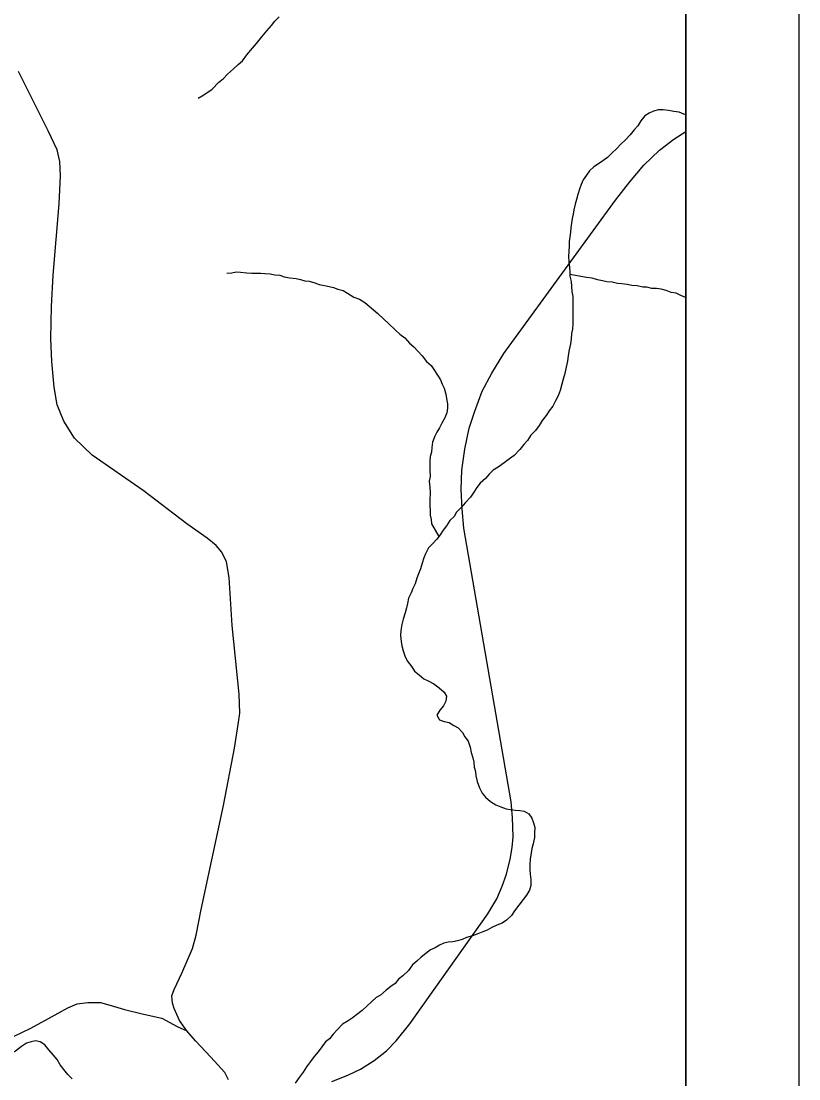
# Model space of a CAD drawing. Extents: x -13.7 to 34, y 0 to 32.3.
# Drawn here: x 29.728 to 30.417, y 16.87 to 17.807 of the extents above; entities that cross this region are included whole.
import ezdxf

# ---------------------------------------------------------------- set-up
doc = ezdxf.new("R2010")
doc.units = 0
for name, color, linetype in [('GM_X_Corporation', 7, 'Continuous'), ('GM_X_Minor_River', 7, 'Continuous'), ('GM_X_Rail_Line', 7, 'Continuous'), ('GM_X_Township_Road', 7, 'Continuous'), ('SH_Data', 7, 'Continuous')]:
    doc.layers.add(name, color=color, linetype=linetype)

msp = doc.modelspace()

# ---------------------------------------------------------------- linework, layer by layer
at = {"layer": 'GM_X_Corporation'}
for points in [[(25.54914, 14.1), (30.31667, 14.1), (30.31667, 20.877), (30.27752, 20.87955), (29.95979, 20.9), (26.00265, 20.9)], [(27.68856, 14.89624), (28.65533, 14.83542), (29.70192, 14.77554), (30.31667, 14.73543), (30.31667, 20.877), (30.27752, 20.87955), (29.95979, 20.9), (26.00265, 20.9)]]:
    msp.add_lwpolyline(points, dxfattribs=at)
at = {"layer": 'GM_X_Minor_River'}
for points in [[(29.88449, 17.73854), (29.88829, 17.74044), (29.89321, 17.74387), (29.89701, 17.74654), (29.90306, 17.75262), (29.90685, 17.75567), (29.91064, 17.75985), (29.91594, 17.76442), (29.92011, 17.76822), (29.9239, 17.77165), (29.92768, 17.77697), (29.9326, 17.78267), (29.93639, 17.78686), (29.94093, 17.79294), (29.94547, 17.79826), (29.94963, 17.80282), (29.95266, 17.80663), (29.95645, 17.81043)], [(30.31667, 17.72371), (30.31477, 17.72444), (30.31059, 17.72594), (30.30603, 17.72669), (30.3011, 17.72744), (30.29654, 17.72818), (30.29236, 17.72818), (30.28781, 17.72703), (30.28401, 17.72512), (30.28022, 17.72283), (30.27682, 17.71827), (30.27417, 17.71409), (30.27076, 17.71029), (30.26736, 17.70611), (30.26319, 17.70154), (30.25903, 17.69774), (30.25524, 17.69355)], [(30.25524, 17.69355), (30.25145, 17.69013), (30.24729, 17.68595), (30.24312, 17.6829), (30.23933, 17.68024), (30.23516, 17.67757), (30.23137, 17.67414), (30.22872, 17.67034), (30.22569, 17.66616), (30.22381, 17.66198), (30.2223, 17.65781), (30.22079, 17.65325), (30.21967, 17.64869), (30.21854, 17.64452), (30.21741, 17.63958), (30.21667, 17.63579), (30.21592, 17.63199), (30.21517, 17.62781), (30.2148, 17.62364), (30.21443, 17.61984), (30.21368, 17.61567), (30.21331, 17.61149), (30.21333, 17.60694), (30.21296, 17.60315), (30.21259, 17.59783), (30.21298, 17.59366), (30.21338, 17.58835), (30.21377, 17.58455), (30.21378, 17.58076), (30.21493, 17.57621), (30.21532, 17.57166), (30.21572, 17.56711), (30.21649, 17.56293), (30.2165, 17.55838), (30.21651, 17.55345), (30.21652, 17.5489), (30.21654, 17.54396), (30.21655, 17.53865), (30.21618, 17.53372), (30.21543, 17.52992), (30.21507, 17.52499), (30.21432, 17.52081), (30.2132, 17.5155), (30.21245, 17.51056), (30.2117, 17.50563), (30.21058, 17.50031), (30.20946, 17.49462), (30.20795, 17.48968), (30.20683, 17.48513), (30.20532, 17.47943), (30.20343, 17.47487), (30.20117, 17.47031), (30.1989, 17.46576), (30.1955, 17.46157), (30.19285, 17.45739), (30.18944, 17.45283), (30.1868, 17.44865), (30.18339, 17.44409), (30.17923, 17.4399), (30.1762, 17.43534), (30.17318, 17.43154), (30.16939, 17.42736), (30.16447, 17.42204), (30.1603, 17.41899), (30.15575, 17.41556), (30.15044, 17.41175), (30.1459, 17.40909), (30.14249, 17.40529), (30.13908, 17.40148), (30.13454, 17.3973), (30.13151, 17.3935), (30.12886, 17.38932), (30.12583, 17.38513), (30.12129, 17.38019), (30.11713, 17.37563), (30.11334, 17.37182), (30.11145, 17.36802), (30.10766, 17.36422), (30.10464, 17.35966), (30.10161, 17.35586), (30.09897, 17.35168), (30.09594, 17.34787), (30.09253, 17.34407), (30.08874, 17.34027), (30.0861, 17.33495), (30.08459, 17.33115), (30.08308, 17.32659), (30.08158, 17.32166), (30.07969, 17.3171), (30.07818, 17.3133), (30.07668, 17.30836), (30.07479, 17.30419), (30.07328, 17.30039), (30.07102, 17.29545), (30.06989, 17.29089), (30.06914, 17.2871), (30.06801, 17.28254), (30.06613, 17.27685), (30.06501, 17.27229), (30.06426, 17.26697), (30.0639, 17.26242)], [(29.90998, 17.58342), (29.91454, 17.58381), (29.91833, 17.58457), (29.92213, 17.5842), (29.92783, 17.58384), (29.93201, 17.58347), (29.9358, 17.58348), (29.93998, 17.58349), (29.94378, 17.58312), (29.94834, 17.58275), (29.95252, 17.582), (29.95707, 17.58164), (29.96088, 17.58013), (29.96581, 17.57938), (29.97151, 17.57864), (29.97531, 17.57789), (29.97911, 17.57676), (29.98291, 17.57639), (29.98785, 17.57488), (29.99165, 17.57338), (29.99659, 17.57263), (30.00077, 17.5715), (30.00457, 17.57075), (30.00837, 17.56924), (30.01293, 17.56811), (30.01674, 17.56585), (30.02244, 17.56207), (30.02738, 17.56056), (30.03233, 17.55754), (30.03613, 17.55413), (30.03994, 17.55111), (30.04375, 17.5477), (30.04908, 17.54279), (30.05326, 17.539), (30.05936, 17.53295), (30.06316, 17.52954), (30.06773, 17.52614), (30.07192, 17.52159), (30.07572, 17.51819), (30.07915, 17.5144), (30.08296, 17.51024), (30.08677, 17.50532), (30.09096, 17.50153), (30.09401, 17.49736), (30.09668, 17.4932), (30.09935, 17.48903), (30.10088, 17.48524), (30.10241, 17.48145), (30.10394, 17.47614), (30.10471, 17.47235), (30.10548, 17.4678), (30.10549, 17.464), (30.10475, 17.45983), (30.10324, 17.45527), (30.10059, 17.45071), (30.09833, 17.44653), (30.09606, 17.44273), (30.09417, 17.43893), (30.09229, 17.43362), (30.09154, 17.42906), (30.09117, 17.42489), (30.09004, 17.42109), (30.08967, 17.41729), (30.08968, 17.41274), (30.08969, 17.40895), (30.09009, 17.40326), (30.08934, 17.39908), (30.08974, 17.39377), (30.09013, 17.38884), (30.08977, 17.38239), (30.08978, 17.37745), (30.09017, 17.3729), (30.09018, 17.36911), (30.09095, 17.36532), (30.09134, 17.36152), (30.09782, 17.35024)], [(30.31667, 17.56191), (30.31636, 17.56204), (30.31218, 17.56355), (30.30799, 17.56582), (30.30343, 17.56619), (30.29925, 17.56807), (30.29469, 17.5692), (30.29051, 17.56995), (30.28634, 17.56994), (30.28216, 17.57107), (30.27836, 17.57106), (30.27342, 17.57218), (30.26886, 17.57255), (30.26468, 17.5733), (30.25974, 17.57404), (30.25594, 17.57442), (30.25139, 17.57554), (30.24645, 17.57591), (30.24265, 17.57666), (30.23847, 17.57741), (30.23353, 17.57891), (30.22859, 17.57966), (30.21377, 17.58228)], [(30.0639, 17.26242), (30.06429, 17.25711), (30.06506, 17.25332), (30.06621, 17.24877), (30.06774, 17.2446), (30.06965, 17.24005), (30.07384, 17.23475), (30.07613, 17.23096), (30.08032, 17.22755), (30.08451, 17.22415), (30.08831, 17.22226), (30.09325, 17.21962), (30.0982, 17.21622), (30.10238, 17.21243), (30.10467, 17.20864), (30.10392, 17.20447), (30.10204, 17.20029), (30.09863, 17.19649), (30.09599, 17.19193), (30.09828, 17.18776), (30.10246, 17.18625), (30.10701, 17.1855), (30.1112, 17.18286), (30.115, 17.18059), (30.11881, 17.17643), (30.12072, 17.17264), (30.12377, 17.16885), (30.12568, 17.16354), (30.12645, 17.15899), (30.12799, 17.15406), (30.12876, 17.15027), (30.12915, 17.14572), (30.1303, 17.14193), (30.13069, 17.13813), (30.13184, 17.1332), (30.13376, 17.12752), (30.13604, 17.12297), (30.13909, 17.11918), (30.14366, 17.1154), (30.14822, 17.11238), (30.15279, 17.11087), (30.15735, 17.10898), (30.16115, 17.10824), (30.16533, 17.10787), (30.16951, 17.1075), (30.1733, 17.10675), (30.17749, 17.10448), (30.18015, 17.10069), (30.18169, 17.09652), (30.18284, 17.09235), (30.18247, 17.08742), (30.18248, 17.08363), (30.18136, 17.07793), (30.18023, 17.07375), (30.17948, 17.06996), (30.17874, 17.06426), (30.17837, 17.05971), (30.17838, 17.05478), (30.17877, 17.05098), (30.17917, 17.04643), (30.17918, 17.04112), (30.17805, 17.03694), (30.17541, 17.03238), (30.17238, 17.02858), (30.1686, 17.02364), (30.16481, 17.0187), (30.16217, 17.01452), (30.15762, 17.01033), (30.15383, 17.00767), (30.14928, 17.00576), (30.14473, 17.00385), (30.14055, 17.00156), (30.13676, 17.00004), (30.13221, 16.99813), (30.12766, 16.9966), (30.12235, 16.99507), (30.11855, 16.99316), (30.11438, 16.99201), (30.1102, 16.99124), (30.10603, 16.99085), (30.10223, 16.99008), (30.09844, 16.98818), (30.09465, 16.98589), (30.09048, 16.98398), (30.08631, 16.98094), (30.08214, 16.97751), (30.07835, 16.97409), (30.07457, 16.97066), (30.07078, 16.96572), (30.06586, 16.96115), (30.06207, 16.95811), (30.05904, 16.95431), (30.05525, 16.95164), (30.05108, 16.94822), (30.04616, 16.94403), (30.04237, 16.94175), (30.0382, 16.93794), (30.03441, 16.93451), (30.02987, 16.93033), (30.02494, 16.92652), (30.02115, 16.92348)], [(30.02115, 16.92348), (30.01736, 16.92119), (30.01243, 16.91815), (30.00789, 16.91358), (30.0041, 16.9094), (30.00108, 16.90522), (29.99729, 16.90255), (29.99426, 16.89799), (29.99085, 16.89381), (29.98745, 16.88962), (29.98404, 16.88506), (29.98064, 16.8805), (29.97761, 16.87556), (29.97421, 16.871), (29.97043, 16.86606)], [(29.77295, 16.86974), (29.76915, 16.87352), (29.76571, 16.87807), (29.76228, 16.88223), (29.75961, 16.88678), (29.75618, 16.89094), (29.75237, 16.89549), (29.74894, 16.90003), (29.74476, 16.90268), (29.74058, 16.90343), (29.73679, 16.90266), (29.73261, 16.90151), (29.72806, 16.89846), (29.72276, 16.89427), (29.71783, 16.89161), (29.71328, 16.8878), (29.70911, 16.88475), (29.70494, 16.88209), (29.70002, 16.87866), (29.69585, 16.87561), (29.69168, 16.87295), (29.68713, 16.8699), (29.68296, 16.86686)]]:
    msp.add_lwpolyline(points, dxfattribs=at)
at = {"layer": 'GM_X_Rail_Line'}
msp.add_lwpolyline([(30.00309, 16.8675), (30.01726, 16.87295), (30.02834, 16.8784), (30.04051, 16.88603), (30.05141, 16.89457), (30.06013, 16.90347), (30.07212, 16.91837), (30.14115, 17.01592), (30.14915, 17.02936), (30.15387, 17.04044), (30.15768, 17.05116), (30.16095, 17.06442), (30.16277, 17.07459), (30.16358, 17.08423), (30.16313, 17.1013), (30.16186, 17.1151), (30.1199, 17.35762), (30.11844, 17.3747), (30.11751, 17.3918), (30.11826, 17.40885), (30.12081, 17.42756), (30.1248, 17.44627), (30.12953, 17.46135), (30.13625, 17.47897), (30.1446, 17.49496), (30.15532, 17.5124), (30.25415, 17.6481), (30.26704, 17.66445), (30.2794, 17.67917), (30.2932, 17.69243), (30.30592, 17.70224), (30.31667, 17.70909)], dxfattribs=at)
at = {"layer": 'GM_X_Township_Road'}
for points in [[(29.91145, 16.86904), (29.9083, 16.87553), (29.89588, 16.88906), (29.88216, 16.90353), (29.87455, 16.91224), (29.86806, 16.92151), (29.86324, 16.93209), (29.86194, 16.93672), (29.86138, 16.9434), (29.86343, 16.94896), (29.8701, 16.96342), (29.87956, 16.9853), (29.88271, 16.99699), (29.88734, 17.0198), (29.90719, 17.11196), (29.91683, 17.16277), (29.91998, 17.18354), (29.92147, 17.19374), (29.92091, 17.21043), (29.9146, 17.27143), (29.91219, 17.3139), (29.9096, 17.32762), (29.90552, 17.33634), (29.9007, 17.34209), (29.89273, 17.34857), (29.87455, 17.36155), (29.83598, 17.39085), (29.7907, 17.42234), (29.77516, 17.43721), (29.7657, 17.45223), (29.75976, 17.4667), (29.75699, 17.48246), (29.75513, 17.50527), (29.75402, 17.52566), (29.75458, 17.55404), (29.75606, 17.58167), (29.76162, 17.6449), (29.76273, 17.66975), (29.76218, 17.68236), (29.75958, 17.69256), (29.75161, 17.70943), (29.72546, 17.7621)], [(29.72173, 16.90748), (29.73626, 16.91463), (29.75199, 16.92321), (29.76915, 16.93282), (29.77749, 16.93631), (29.78678, 16.93751), (29.79798, 16.93726), (29.8075, 16.93465), (29.81942, 16.93131), (29.83515, 16.9275), (29.8523, 16.92345), (29.86588, 16.91606), (29.87455, 16.91224)]]:
    msp.add_lwpolyline(points, dxfattribs=at)
at = {"layer": 'SH_Data'}
for points in [[(23.41667, 21), (30.41667, 21), (30.41667, 14), (23.41667, 14)], [(23.51667, 20.9), (30.31667, 20.9), (30.31667, 14.1), (23.51667, 14.1)]]:
    msp.add_lwpolyline(points, close=True, dxfattribs=at)

doc.saveas('drawing.dxf')
